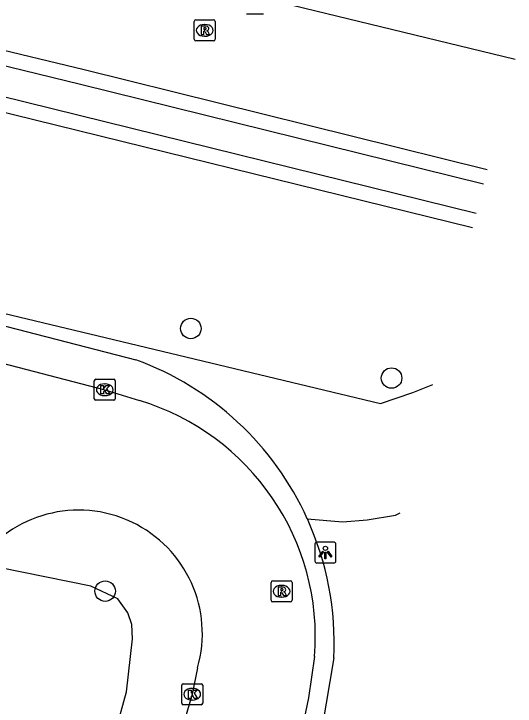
# Model space of a CAD drawing. Extents: x 162812 to 163818, y 381639 to 382470.
# Drawn here: x 163791.77 to 163815.66, y 382246.1 to 382279.12 of the extents above; entities that cross this region are included whole.
import ezdxf

# ---------------------------------------------------------------- set-up
doc = ezdxf.new("R2010")
doc.units = 0
for name, color, linetype in [('IMGEO_Berm_groen', 7, 'Continuous'), ('IMGEO_Boom', 7, 'Continuous'), ('IMGEO_Fietspad_gesloten', 7, 'Continuous'), ('IMGEO_Gemengd_bos', 7, 'Continuous'), ('IMGEO_Greppel_droge_sloot', 7, 'Continuous'), ('IMGEO_Groenvoorziening', 7, 'Continuous'), ('IMGEO_Kolk', 7, 'Continuous'), ('IMGEO_Lichtpunt', 7, 'Continuous'), ('IMGEO_Rijbaan_lokaal_open', 7, 'Continuous'), ('IMGEO_Rioolput', 7, 'Continuous'), ('IMGEO_Voetpad_open', 7, 'Continuous')]:
    doc.layers.add(name, color=color, linetype=linetype)

msp = doc.modelspace()

# ---------------------------------------------------------------- linework, layer by layer
at = {"layer": 'IMGEO_Berm_groen'}
msp.add_lwpolyline([(163570.848, 382331.04), (163628.135, 382316.897), (163790.356, 382277.615), (163795.117, 382276.462), (163814.335, 382271.696)], dxfattribs=at)
at = {"layer": 'IMGEO_Boom'}
for centre in [(163800.207, 382264.112), (163809.774, 382261.746), (163796.12, 382251.583)]:
    msp.add_circle(centre, 0.489, dxfattribs=at)
at = {"layer": 'IMGEO_Fietspad_gesloten'}
msp.add_lwpolyline([(163815.664, 382276.948), (163800.793, 382280.57), (163794.677, 382281.821)], dxfattribs=at)
at = {"layer": 'IMGEO_Gemengd_bos'}
for points in [[(163813.631, 382268.917), (163789.601, 382274.834), (163669.317, 382304.454), (163578.559, 382326.591), (163570.126, 382328.542), (163570.848, 382331.04)], [(163785.316, 382266.258), (163786.297, 382266.024), (163786.956, 382265.867), (163787.151, 382265.821), (163795.388, 382263.859), (163809.247, 382260.534), (163810.786, 382261.053), (163811.737, 382261.433)]]:
    msp.add_lwpolyline(points, dxfattribs=at)
at = {"layer": 'IMGEO_Greppel_droge_sloot'}
for points in [[(163627.963, 382316.193), (163571.351, 382330.17), (163571.034, 382329.075), (163578.726, 382327.296), (163669.489, 382305.158), (163789.774, 382275.537), (163813.809, 382269.619)], [(163814.157, 382270.994), (163794.945, 382275.758), (163790.185, 382276.911), (163627.963, 382316.193)]]:
    msp.add_lwpolyline(points, dxfattribs=at)
at = {"layer": 'IMGEO_Groenvoorziening'}
for points in [[(163805.758, 382255.03), (163807.447, 382254.895), (163808.611, 382254.987), (163809.959, 382255.202), (163810.189, 382255.317)], [(163782.817, 382224.749), (163784.925, 382226.352), (163788.764, 382230.654), (163790.708, 382233.151), (163792.273, 382235.475), (163793.743, 382237.932), (163795.617, 382242.05), (163796.452, 382244.299), (163797.138, 382246.774), (163797.422, 382249.306), (163797.39, 382249.985), (163797.196, 382250.551), (163796.728, 382251.214), (163795.435, 382251.812), (163790.015, 382252.915)]]:
    msp.add_lwpolyline(points, dxfattribs=at)
at = {"layer": 'IMGEO_Kolk'}
for p, q in [((163795.601, 382260.763), (163795.601, 382261.615)), ((163795.676, 382261.689), (163796.528, 382261.689)), ((163796.602, 382261.615), (163796.602, 382260.763)), ((163796.089, 382261.469), (163796.114, 382261.469)), ((163796.112, 382260.909), (163796.087, 382260.909)), ((163796.528, 382260.689), (163795.676, 382260.689)), ((163799.77, 382246.239), (163799.77, 382247.091)), ((163799.845, 382247.165), (163800.697, 382247.165)), ((163800.771, 382247.091), (163800.771, 382246.239)), ((163800.258, 382246.945), (163800.283, 382246.945)), ((163800.281, 382246.385), (163800.256, 382246.385)), ((163800.697, 382246.165), (163799.845, 382246.165))]:
    msp.add_line(p, q, dxfattribs=at)
for points in [[(163795.601, 382260.763), (163795.601, 382261.615)], [(163795.676, 382261.689), (163796.528, 382261.689)], [(163796.602, 382261.615), (163796.602, 382260.763)], [(163795.922, 382261.389), (163796.045, 382261.389), (163796.045, 382261.238), (163796.175, 382261.389), (163796.339, 382261.389), (163796.193, 382261.238), (163796.346, 382260.989), (163796.194, 382260.989), (163796.109, 382261.153), (163796.045, 382261.086), (163796.045, 382260.989), (163795.922, 382260.989), (163795.922, 382261.389)], [(163796.528, 382260.689), (163795.676, 382260.689)], [(163799.77, 382246.239), (163799.77, 382247.091)], [(163799.845, 382247.165), (163800.697, 382247.165)], [(163800.771, 382247.091), (163800.771, 382246.239)], [(163800.091, 382246.865), (163800.214, 382246.865), (163800.214, 382246.714), (163800.344, 382246.865), (163800.508, 382246.865), (163800.362, 382246.714), (163800.515, 382246.465), (163800.363, 382246.465), (163800.278, 382246.629), (163800.214, 382246.562), (163800.214, 382246.465), (163800.091, 382246.465), (163800.091, 382246.865)], [(163800.697, 382246.165), (163799.845, 382246.165)]]:
    msp.add_lwpolyline(points, dxfattribs=at)
for centre, start, end in [((163795.678, 382261.613), 91.552, 178.448), ((163795.678, 382261.613), 91.552, 178.448), ((163796.526, 382261.613), 1.552, 88.448), ((163796.526, 382261.613), 1.552, 88.448), ((163795.678, 382260.765), 181.552, 268.448), ((163795.678, 382260.765), 181.552, 268.448), ((163796.526, 382260.765), 271.552, 358.448), ((163796.526, 382260.765), 271.552, 358.448), ((163799.847, 382247.089), 91.552, 178.448), ((163799.847, 382247.089), 91.552, 178.448), ((163800.695, 382247.089), 1.552, 88.448), ((163800.695, 382247.089), 1.552, 88.448), ((163799.847, 382246.241), 181.552, 268.448), ((163799.847, 382246.241), 181.552, 268.448), ((163800.695, 382246.241), 271.552, 358.448), ((163800.695, 382246.241), 271.552, 358.448)]:
    msp.add_arc(centre, 0.0765, start, end, dxfattribs=at)
for centre, major_axis, ratio, start_param, end_param in [((163796.088, 382261.189), (-0.387, 0.002), 0.722429, 4.712389, 7.853982), ((163796.113, 382261.189), (-0.39, 0.002), 0.717154, 1.570796, 4.712389), ((163800.257, 382246.665), (-0.387, 0.002), 0.722429, 4.712389, 7.853982), ((163800.282, 382246.665), (-0.39, 0.002), 0.717154, 1.570796, 4.712389)]:
    msp.add_ellipse(centre, major_axis=major_axis, ratio=ratio, start_param=start_param, end_param=end_param, dxfattribs=at)
at = {"layer": 'IMGEO_Lichtpunt'}
for p, q in [((163802.861, 382279.122), (163803.669, 382279.122)), ((163802.861, 382279.122), (163803.669, 382279.122)), ((163806.121, 382253.826), (163806.121, 382253.019)), ((163806.121, 382253.826), (163806.121, 382253.019)), ((163807.023, 382253.921), (163806.215, 382253.921)), ((163807.023, 382253.921), (163806.215, 382253.921)), ((163807.117, 382253.019), (163807.117, 382253.826)), ((163807.117, 382253.019), (163807.117, 382253.826)), ((163806.215, 382252.925), (163807.023, 382252.925)), ((163806.215, 382252.925), (163807.023, 382252.925))]:
    msp.add_line(p, q, dxfattribs=at)
for points in [[(163806.495, 382253.49), (163806.534, 382253.462), (163806.346, 382253.2), (163806.308, 382253.227), (163806.495, 382253.49)], [(163806.597, 382253.442), (163806.644, 382253.442), (163806.644, 382253.12), (163806.597, 382253.12), (163806.597, 382253.442)], [(163806.707, 382253.462), (163806.745, 382253.489), (163806.932, 382253.227), (163806.893, 382253.199), (163806.707, 382253.462)]]:
    msp.add_lwpolyline(points, dxfattribs=at)
msp.add_circle((163806.62, 382253.624), 0.0994, dxfattribs=at)
for centre, start, end in [((163806.215, 382253.826), 90, 180), ((163806.215, 382253.826), 90, 180), ((163807.023, 382253.826), 0, 90), ((163807.023, 382253.826), 0, 90), ((163806.215, 382253.019), 180, 270), ((163806.215, 382253.019), 180, 270), ((163807.023, 382253.019), 270, 0), ((163807.023, 382253.019), 270, 360)]:
    msp.add_arc(centre, 0.0946, start, end, dxfattribs=at)
at = {"layer": 'IMGEO_Rijbaan_lokaal_open'}
for points in [[(163790.057, 382262.753), (163796.102, 382261.189), (163797.76, 382260.672)], [(163806.102, 382248.457), (163805.809, 382246.49), (163805.115, 382243.146), (163804.487, 382241.224)], [(163800.523, 382247.923), (163800.271, 382246.665), (163798.813, 382241.638), (163796.865, 382236.997), (163794.241, 382232.484), (163790.745, 382227.745), (163788.595, 382225.39), (163785.864, 382222.819)]]:
    msp.add_lwpolyline(points, dxfattribs=at)
for centre, radius, start, end in [((163794.353, 382249.39), 11.786, 355.4618, 73.199), ((163794.858, 382249.553), 5.895, 343.9442, 145.2341)]:
    msp.add_arc(centre, radius, start, end, dxfattribs=at)
at = {"layer": 'IMGEO_Rioolput'}
for p, q in [((163800.365, 382277.909), (163800.365, 382278.761)), ((163800.44, 382278.835), (163801.292, 382278.835)), ((163801.366, 382278.761), (163801.366, 382277.909)), ((163800.853, 382278.615), (163800.878, 382278.615)), ((163800.876, 382278.055), (163800.851, 382278.055)), ((163801.292, 382277.835), (163800.44, 382277.835)), ((163804.031, 382251.148), (163804.031, 382252)), ((163804.106, 382252.074), (163804.958, 382252.074)), ((163805.032, 382252), (163805.032, 382251.148)), ((163804.519, 382251.854), (163804.544, 382251.854)), ((163804.542, 382251.294), (163804.517, 382251.294)), ((163804.958, 382251.074), (163804.106, 382251.074))]:
    msp.add_line(p, q, dxfattribs=at)
for points in [[(163800.365, 382277.909), (163800.365, 382278.761)], [(163800.44, 382278.835), (163801.292, 382278.835)], [(163801.366, 382278.761), (163801.366, 382277.909)], [(163800.954, 382278.533), (163800.702, 382278.535), (163800.702, 382278.135)], [(163800.88, 382278.454), (163800.826, 382278.454), (163800.826, 382278.373)], [(163800.826, 382278.373), (163800.878, 382278.373)], [(163800.702, 382278.135), (163800.826, 382278.135), (163800.826, 382278.297), (163800.837, 382278.297)], [(163800.884, 382278.268), (163800.955, 382278.135), (163801.095, 382278.135), (163801.03, 382278.261)], [(163801.292, 382277.835), (163800.44, 382277.835)], [(163804.031, 382251.148), (163804.031, 382252)], [(163804.106, 382252.074), (163804.958, 382252.074)], [(163805.032, 382252), (163805.032, 382251.148)], [(163804.62, 382251.772), (163804.368, 382251.774), (163804.368, 382251.374)], [(163804.546, 382251.693), (163804.492, 382251.693), (163804.492, 382251.612)], [(163804.492, 382251.612), (163804.544, 382251.612)], [(163804.368, 382251.374), (163804.492, 382251.374), (163804.492, 382251.536), (163804.503, 382251.536)], [(163804.55, 382251.507), (163804.621, 382251.374), (163804.761, 382251.374), (163804.696, 382251.5)], [(163804.958, 382251.074), (163804.106, 382251.074)]]:
    msp.add_lwpolyline(points, dxfattribs=at)
for centre, radius, start, end in [((163800.442, 382278.759), 0.0765, 91.552, 178.448), ((163800.442, 382278.759), 0.0765, 91.552, 178.448), ((163801.29, 382278.759), 0.0765, 1.552, 88.448), ((163801.29, 382278.759), 0.0765, 1.552, 88.448), ((163800.862, 382278.562), 0.19, 274.7715, 282.9687), ((163800.886, 382278.358), 0.0964, 77.0061, 93.1865), ((163800.9, 382278.415), 0.0378, 276.6634, 79.6772), ((163800.953, 382278.423), 0.109, 350.3612, 89.416), ((163800.951, 382278.423), 0.112, 277.5842, 350.9817), ((163800.836, 382278.244), 0.0533, 26.0293, 88.6989), ((163800.935, 382278.208), 0.108, 29.5134, 73.7905), ((163800.442, 382277.911), 0.0765, 181.552, 268.448), ((163800.442, 382277.911), 0.0765, 181.552, 268.448), ((163801.29, 382277.911), 0.0765, 271.552, 358.448), ((163801.29, 382277.911), 0.0765, 271.552, 358.448), ((163804.108, 382251.998), 0.0765, 91.552, 178.448), ((163804.108, 382251.998), 0.0765, 91.552, 178.448), ((163804.956, 382251.998), 0.0765, 1.552, 88.448), ((163804.956, 382251.998), 0.0765, 1.552, 88.448), ((163804.528, 382251.801), 0.19, 274.7715, 282.9687), ((163804.552, 382251.597), 0.0964, 77.0061, 93.1865), ((163804.566, 382251.654), 0.0378, 276.6634, 79.6772), ((163804.619, 382251.662), 0.109, 350.3612, 89.416), ((163804.617, 382251.662), 0.112, 277.5842, 350.9817), ((163804.502, 382251.483), 0.0533, 26.0293, 88.6989), ((163804.601, 382251.447), 0.108, 29.5134, 73.7905), ((163804.108, 382251.15), 0.0765, 181.552, 268.448), ((163804.108, 382251.15), 0.0765, 181.552, 268.448), ((163804.956, 382251.15), 0.0765, 271.552, 358.448), ((163804.956, 382251.15), 0.0765, 271.552, 358.448)]:
    msp.add_arc(centre, radius, start, end, dxfattribs=at)
for centre, major_axis, ratio, start_param, end_param in [((163800.852, 382278.335), (-0.387, 0.002), 0.722429, 4.712389, 7.853982), ((163800.877, 382278.335), (-0.39, 0.002), 0.717154, 1.570796, 4.712389), ((163804.518, 382251.574), (-0.387, 0.002), 0.722429, 4.712389, 7.853982), ((163804.543, 382251.574), (-0.39, 0.002), 0.717154, 1.570796, 4.712389)]:
    msp.add_ellipse(centre, major_axis=major_axis, ratio=ratio, start_param=start_param, end_param=end_param, dxfattribs=at)
at = {"layer": 'IMGEO_Voetpad_open'}
for points in [[(163785.209, 382265.81), (163797.59, 382262.62)], [(163807.022, 382248.393), (163806.461, 382245.115), (163805.047, 382239.956)]]:
    msp.add_lwpolyline(points, dxfattribs=at)
for centre, radius, start, end in [((163792.624, 382249.086), 14.416, 24.3495, 69.8518), ((163792.615, 382249.088), 14.424, 357.2379, 24.3275)]:
    msp.add_arc(centre, radius, start, end, dxfattribs=at)

doc.saveas('drawing.dxf')
